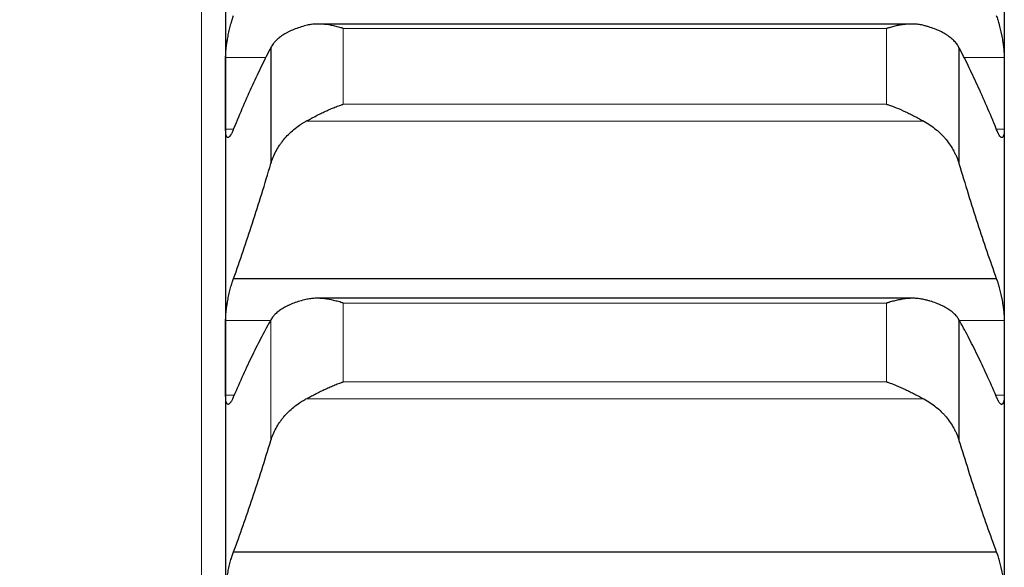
# Model space of a CAD drawing. Header units: inches. Extents: x 0 to 20790, y -12 to 14700.
# Tile 381 of 441: x 14138 to 14204, y 10708 to 10745. Entities that reach past the tile are written whole.
import ezdxf

# ---------------------------------------------------------------- set-up
doc = ezdxf.new("R2010")
doc.units = ezdxf.units.IN
doc.layers.add('1', color=7, linetype='Continuous', true_color=0xffffff)
doc.layers.add('254', color=7, linetype='Continuous', true_color=0xffffff)
doc.styles.add('latin_extended', font='simplex.shx')
doc.dimstyles.get("Standard").update_dxf_attribs({"dimtxt": 0.18, "dimasz": 0.18, "dimexe": 0.18, "dimexo": 0.0625, "dimgap": 0.09, "dimtad": 0, "dimtih": 1, "dimtoh": 1, "dimdec": 4, "dimzin": 0, "dimdsep": 46, "dimtxsty": 'Standard', "dimcen": 0.09, "dimadec": 0, "dimazin": 0, "dimtfac": 1, "dimtdec": 4, "dimtofl": 0, "dimtmove": 0, "dimatfit": 3, "dimfxl": 1, "dimtolj": 1, "dimtzin": 0, "dimarcsym": 0})

# ---------------------------------------------------------------- blocks, each defined once
blk = doc.blocks.new('_U8')
at = {"layer": '254', "color": 3, "linetype": 'Continuous', "lineweight": 13, "transparency": 16777216}
for p, q in [((13940.838, 12760.442), (13940.838, 13273.442)), ((14453.838, 10418.957), (14453.838, 13273.442)), ((14331.338, 13238.442), (14063.338, 13238.442))]:
    blk.add_line(p, q, dxfattribs=at)
at = {"layer": '254', "color": 3, "transparency": 16777216}
for points in [[(14063.338, 13258.858), (14063.338, 13218.025), (13940.838, 13238.442)], [(14331.338, 13218.025), (14331.338, 13258.858), (14453.838, 13238.442)]]:
    blk.add_solid(points, dxfattribs=at)
at = {"layer": 'Defpoints', "color": 0, "transparency": 16777216}
for p in [(13940.838, 13238.442), (13940.838, 12725.442), (14453.838, 10383.957)]:
    blk.add_point(p, dxfattribs=at)
at = {"layer": '254', "color": 2, "lineweight": 13, "transparency": 16777216, "insert": (14074.347, 13422.192), "char_height": 122.5, "attachment_point": 1, "style": 'latin_extended'}
blk.add_mtext('\\A1;513', dxfattribs=at)

msp = doc.modelspace()

# ---------------------------------------------------------------- linework, layer by layer
at = {"layer": '1', "color": 110, "linetype": 'Continuous', "lineweight": 13}
for p, q in [((14150.238, 10908.942), (14150.238, 9678.942)), ((14159.694, 10743.931), (14159.694, 10738.868)), ((14159.694, 10743.931), (14195.982, 10743.931)), ((14195.982, 10743.931), (14195.982, 10738.868)), ((14151.841, 10741.989), (14154.558, 10741.989)), ((14201.119, 10741.989), (14203.836, 10741.989)), ((14159.694, 10738.868), (14195.982, 10738.868)), ((14157.207, 10737.731), (14198.47, 10737.731)), ((14151.841, 10737.202), (14152.362, 10737.202)), ((14203.313, 10737.202), (14203.836, 10737.202)), ((14159.694, 10725.588), (14195.982, 10725.588)), ((14159.694, 10725.588), (14159.694, 10720.328)), ((14195.982, 10725.588), (14195.982, 10720.328)), ((14151.841, 10724.425), (14154.84, 10724.425)), ((14154.865, 10724.477), (14154.865, 10716.422)), ((14200.836, 10724.425), (14203.836, 10724.425)), ((14159.694, 10720.328), (14195.982, 10720.328)), ((14151.841, 10719.445), (14152.363, 10719.445)), ((14203.313, 10719.445), (14203.836, 10719.445)), ((14157.207, 10719.185), (14198.47, 10719.185))]:
    msp.add_line(p, q, dxfattribs=at)
at = {"layer": '1', "color": 2, "linetype": 'Continuous', "lineweight": 25}
for p, q in [((14151.838, 10756.542), (14151.838, 10739.595)), ((14203.838, 10756.542), (14203.838, 10739.595)), ((14197.633, 10744.223), (14158.015, 10744.223)), ((14154.865, 10742.659), (14154.865, 10734.905)), ((14200.812, 10742.659), (14200.812, 10734.905)), ((14151.838, 10739.595), (14151.838, 10721.935)), ((14203.838, 10739.595), (14203.838, 10721.935)), ((14152.376, 10727.241), (14203.301, 10727.241)), ((14197.709, 10725.909), (14157.933, 10725.909)), ((14200.812, 10724.477), (14200.812, 10716.422)), ((14151.838, 10721.935), (14151.838, 10703.59)), ((14203.838, 10721.935), (14203.838, 10703.59)), ((14152.376, 10708.984), (14203.301, 10708.984))]:
    msp.add_line(p, q, dxfattribs=at)
for points, knots in [([(14151.841, 10741.989), (14151.841, 10742.035), (14151.843, 10742.132), (14151.851, 10742.289), (14151.86, 10742.402), (14151.868, 10742.489), (14151.871, 10742.518), (14151.877, 10742.578), (14151.88, 10742.608), (14151.898, 10742.759), (14151.915, 10742.884), (14151.939, 10743.044), (14151.944, 10743.077), (14151.952, 10743.125), (14151.955, 10743.142), (14151.961, 10743.174), (14151.975, 10743.256), (14152.001, 10743.402), (14152.027, 10743.531), (14152.054, 10743.66), (14152.068, 10743.724), (14152.112, 10743.916), (14152.143, 10744.04), (14152.19, 10744.218), (14152.207, 10744.277), (14152.231, 10744.363), (14152.24, 10744.391), (14152.257, 10744.447), (14152.265, 10744.475), (14152.307, 10744.61), (14152.341, 10744.711), (14152.376, 10744.804)], [0, 0, 0, 0, 0.0625, 0.125, 0.1875, 0.1875, 0.21875, 0.21875, 0.25, 0.25, 0.375, 0.375, 0.40625, 0.40625, 0.421875, 0.421875, 0.4375, 0.5, 0.5625, 0.5625, 0.625, 0.625, 0.75, 0.75, 0.8125, 0.8125, 0.84375, 0.84375, 0.875, 0.875, 1, 1, 1, 1]), ([(14203.301, 10744.804), (14203.335, 10744.711), (14203.369, 10744.61), (14203.42, 10744.449), (14203.436, 10744.394), (14203.461, 10744.308), (14203.469, 10744.279), (14203.486, 10744.22), (14203.494, 10744.19), (14203.534, 10744.041), (14203.564, 10743.917), (14203.608, 10743.728), (14203.622, 10743.664), (14203.642, 10743.566), (14203.649, 10743.533), (14203.662, 10743.468), (14203.668, 10743.436), (14203.699, 10743.273), (14203.722, 10743.144), (14203.747, 10742.984), (14203.752, 10742.952), (14203.761, 10742.888), (14203.765, 10742.856), (14203.778, 10742.762), (14203.786, 10742.7), (14203.807, 10742.519), (14203.817, 10742.404), (14203.826, 10742.267), (14203.828, 10742.239), (14203.831, 10742.186), (14203.832, 10742.16), (14203.835, 10742.084), (14203.836, 10742.035), (14203.836, 10741.989)], [0, 0, 0, 0, 0.125, 0.125, 0.1875, 0.1875, 0.21875, 0.21875, 0.25, 0.25, 0.375, 0.375, 0.4375, 0.4375, 0.46875, 0.46875, 0.5, 0.5, 0.625, 0.625, 0.65625, 0.65625, 0.6875, 0.6875, 0.75, 0.75, 0.875, 0.875, 0.90625, 0.90625, 0.9375, 0.9375, 1, 1, 1, 1]), ([(14157.207, 10744.127), (14157.061, 10744.089), (14156.921, 10744.048), (14156.652, 10743.959), (14156.394, 10743.865), (14156.158, 10743.758), (14156.018, 10743.687), (14155.99, 10743.673), (14155.935, 10743.643), (14155.908, 10743.629), (14155.827, 10743.584), (14155.776, 10743.553), (14155.626, 10743.46), (14155.533, 10743.395), (14155.362, 10743.261), (14155.283, 10743.192), (14155.175, 10743.084), (14155.14, 10743.047), (14155.092, 10742.991), (14155.076, 10742.972), (14155.045, 10742.934), (14155.03, 10742.915), (14154.957, 10742.819), (14154.907, 10742.74), (14154.865, 10742.659)], [0, 0, 0, 0, 0.125, 0.125, 0.25, 0.375, 0.375, 0.40625, 0.40625, 0.4375, 0.4375, 0.5, 0.5, 0.625, 0.625, 0.75, 0.75, 0.8125, 0.8125, 0.84375, 0.84375, 0.875, 0.875, 1, 1, 1, 1]), ([(14159.694, 10743.931), (14159.691, 10743.932), (14159.688, 10743.933), (14159.681, 10743.935), (14159.678, 10743.936), (14159.668, 10743.939), (14159.648, 10743.945), (14159.602, 10743.959), (14159.509, 10743.987), (14159.43, 10744.009), (14159.272, 10744.052), (14159.167, 10744.078), (14158.853, 10744.146), (14158.645, 10744.18), (14158.334, 10744.211), (14158.23, 10744.218), (14158.075, 10744.223), (14158.023, 10744.223), (14157.919, 10744.222), (14157.867, 10744.221), (14157.712, 10744.213), (14157.61, 10744.203), (14157.407, 10744.173), (14157.307, 10744.153), (14157.207, 10744.127)], [0, 0, 0, 0, 0.003906, 0.003906, 0.007812, 0.007812, 0.015625, 0.03125, 0.0625, 0.125, 0.125, 0.25, 0.25, 0.5, 0.5, 0.625, 0.625, 0.6875, 0.6875, 0.75, 0.75, 0.875, 0.875, 1, 1, 1, 1]), ([(14198.47, 10744.127), (14198.37, 10744.153), (14198.27, 10744.173), (14198.069, 10744.203), (14197.967, 10744.212), (14197.764, 10744.223), (14197.661, 10744.224), (14197.454, 10744.219), (14197.35, 10744.212), (14197.14, 10744.191), (14197.036, 10744.178), (14196.826, 10744.144), (14196.721, 10744.124), (14196.511, 10744.078), (14196.405, 10744.052), (14196.247, 10744.009), (14196.168, 10743.987), (14196.075, 10743.959), (14196.029, 10743.945), (14196.009, 10743.939), (14195.996, 10743.935), (14195.989, 10743.933), (14195.982, 10743.931)], [0, 0, 0, 0, 0.125, 0.125, 0.25, 0.25, 0.375, 0.375, 0.5, 0.5, 0.625, 0.625, 0.75, 0.75, 0.875, 0.875, 0.9375, 0.96875, 0.984375, 0.992187, 0.992187, 1, 1, 1, 1]), ([(14200.812, 10742.659), (14200.77, 10742.74), (14200.719, 10742.819), (14200.605, 10742.971), (14200.476, 10743.119), (14200.318, 10743.258), (14200.189, 10743.36), (14200.144, 10743.393), (14200.074, 10743.442), (14200.05, 10743.458), (14200.001, 10743.49), (14199.977, 10743.506), (14199.852, 10743.584), (14199.64, 10743.702), (14199.405, 10743.809), (14199.158, 10743.91), (14199.029, 10743.958), (14198.859, 10744.014), (14198.825, 10744.025), (14198.755, 10744.046), (14198.65, 10744.078), (14198.543, 10744.108), (14198.47, 10744.127)], [0, 0, 0, 0, 0.125, 0.125, 0.25, 0.375, 0.375, 0.4375, 0.4375, 0.46875, 0.46875, 0.5, 0.5, 0.625, 0.75, 0.75, 0.875, 0.875, 0.90625, 0.90625, 0.9375, 1, 1, 1, 1]), ([(14157.207, 10737.731), (14157.307, 10737.785), (14157.407, 10737.84), (14157.608, 10737.949), (14157.709, 10738.002), (14157.913, 10738.109), (14158.016, 10738.161), (14158.222, 10738.264), (14158.326, 10738.314), (14158.536, 10738.413), (14158.641, 10738.461), (14158.851, 10738.552), (14158.956, 10738.596), (14159.166, 10738.681), (14159.271, 10738.721), (14159.43, 10738.778), (14159.509, 10738.806), (14159.602, 10738.837), (14159.648, 10738.853), (14159.668, 10738.859), (14159.681, 10738.863), (14159.688, 10738.865), (14159.694, 10738.868)], [0, 0, 0, 0, 0.125, 0.125, 0.25, 0.25, 0.375, 0.375, 0.5, 0.5, 0.625, 0.625, 0.75, 0.75, 0.875, 0.875, 0.9375, 0.96875, 0.984375, 0.992188, 0.992188, 1, 1, 1, 1]), ([(14195.982, 10738.868), (14195.986, 10738.867), (14195.989, 10738.865), (14195.996, 10738.863), (14195.999, 10738.862), (14196.009, 10738.859), (14196.029, 10738.853), (14196.075, 10738.837), (14196.168, 10738.806), (14196.247, 10738.778), (14196.405, 10738.721), (14196.51, 10738.681), (14196.824, 10738.555), (14197.032, 10738.464), (14197.343, 10738.318), (14197.446, 10738.268), (14197.602, 10738.191), (14197.654, 10738.165), (14197.757, 10738.112), (14197.809, 10738.085), (14197.964, 10738.004), (14198.067, 10737.95), (14198.269, 10737.84), (14198.37, 10737.785), (14198.47, 10737.731)], [0, 0, 0, 0, 0.003906, 0.003906, 0.007812, 0.007812, 0.015625, 0.03125, 0.0625, 0.125, 0.125, 0.25, 0.25, 0.5, 0.5, 0.625, 0.625, 0.6875, 0.6875, 0.75, 0.75, 0.875, 0.875, 1, 1, 1, 1]), ([(14154.865, 10734.905), (14154.907, 10735.049), (14154.957, 10735.19), (14155.072, 10735.467), (14155.201, 10735.739), (14155.359, 10736.001), (14155.488, 10736.194), (14155.533, 10736.258), (14155.603, 10736.352), (14155.627, 10736.384), (14155.675, 10736.446), (14155.7, 10736.476), (14155.825, 10736.628), (14156.036, 10736.862), (14156.271, 10737.077), (14156.519, 10737.282), (14156.648, 10737.379), (14156.818, 10737.495), (14156.852, 10737.518), (14156.921, 10737.562), (14157.026, 10737.628), (14157.134, 10737.691), (14157.207, 10737.731)], [0, 0, 0, 0, 0.125, 0.125, 0.25, 0.375, 0.375, 0.4375, 0.4375, 0.46875, 0.46875, 0.5, 0.5, 0.625, 0.75, 0.75, 0.875, 0.875, 0.90625, 0.90625, 0.9375, 1, 1, 1, 1]), ([(14198.47, 10737.731), (14198.616, 10737.651), (14198.756, 10737.565), (14199.025, 10737.382), (14199.282, 10737.189), (14199.518, 10736.973), (14199.659, 10736.832), (14199.687, 10736.804), (14199.742, 10736.746), (14199.769, 10736.717), (14199.849, 10736.628), (14199.901, 10736.569), (14200.051, 10736.387), (14200.143, 10736.262), (14200.315, 10736.006), (14200.394, 10735.876), (14200.502, 10735.675), (14200.536, 10735.607), (14200.585, 10735.504), (14200.601, 10735.469), (14200.632, 10735.4), (14200.647, 10735.365), (14200.719, 10735.19), (14200.77, 10735.049), (14200.812, 10734.905)], [0, 0, 0, 0, 0.125, 0.125, 0.25, 0.375, 0.375, 0.40625, 0.40625, 0.4375, 0.4375, 0.5, 0.5, 0.625, 0.625, 0.75, 0.75, 0.8125, 0.8125, 0.84375, 0.84375, 0.875, 0.875, 1, 1, 1, 1]), ([(14152.376, 10737.232), (14152.341, 10737.14), (14152.307, 10737.058), (14152.257, 10736.95), (14152.24, 10736.917), (14152.216, 10736.87), (14152.207, 10736.855), (14152.191, 10736.827), (14152.183, 10736.813), (14152.143, 10736.75), (14152.112, 10736.71), (14152.069, 10736.669), (14152.055, 10736.659), (14152.035, 10736.647), (14152.028, 10736.644), (14152.015, 10736.64), (14152.008, 10736.638), (14151.977, 10736.635), (14151.955, 10736.645), (14151.93, 10736.673), (14151.925, 10736.68), (14151.916, 10736.695), (14151.911, 10736.703), (14151.899, 10736.73), (14151.891, 10736.751), (14151.87, 10736.822), (14151.86, 10736.882), (14151.85, 10736.972), (14151.849, 10736.99), (14151.846, 10737.029), (14151.845, 10737.049), (14151.842, 10737.111), (14151.841, 10737.155), (14151.841, 10737.202)], [0, 0, 0, 0, 0.125, 0.125, 0.1875, 0.1875, 0.21875, 0.21875, 0.25, 0.25, 0.375, 0.375, 0.4375, 0.4375, 0.46875, 0.46875, 0.5, 0.5, 0.625, 0.625, 0.65625, 0.65625, 0.6875, 0.6875, 0.75, 0.75, 0.875, 0.875, 0.90625, 0.90625, 0.9375, 0.9375, 1, 1, 1, 1]), ([(14203.836, 10737.202), (14203.836, 10737.155), (14203.834, 10737.068), (14203.826, 10736.953), (14203.817, 10736.887), (14203.809, 10736.842), (14203.806, 10736.827), (14203.8, 10736.8), (14203.796, 10736.787), (14203.779, 10736.727), (14203.762, 10736.692), (14203.737, 10736.663), (14203.732, 10736.658), (14203.724, 10736.651), (14203.722, 10736.649), (14203.716, 10736.646), (14203.702, 10736.639), (14203.675, 10736.634), (14203.649, 10736.643), (14203.622, 10736.658), (14203.608, 10736.669), (14203.565, 10736.71), (14203.534, 10736.749), (14203.486, 10736.825), (14203.47, 10736.853), (14203.445, 10736.9), (14203.437, 10736.916), (14203.42, 10736.95), (14203.412, 10736.967), (14203.37, 10737.058), (14203.335, 10737.14), (14203.301, 10737.232)], [0, 0, 0, 0, 0.0625, 0.125, 0.1875, 0.1875, 0.21875, 0.21875, 0.25, 0.25, 0.375, 0.375, 0.40625, 0.40625, 0.421875, 0.421875, 0.4375, 0.5, 0.5625, 0.5625, 0.625, 0.625, 0.75, 0.75, 0.8125, 0.8125, 0.84375, 0.84375, 0.875, 0.875, 1, 1, 1, 1]), ([(14151.841, 10724.425), (14151.841, 10724.474), (14151.843, 10724.574), (14151.851, 10724.736), (14151.86, 10724.851), (14151.868, 10724.94), (14151.871, 10724.97), (14151.877, 10725.031), (14151.88, 10725.062), (14151.898, 10725.216), (14151.915, 10725.342), (14151.939, 10725.503), (14151.944, 10725.536), (14151.952, 10725.585), (14151.955, 10725.601), (14151.961, 10725.634), (14151.975, 10725.716), (14152.001, 10725.862), (14152.027, 10725.991), (14152.054, 10726.119), (14152.068, 10726.183), (14152.112, 10726.374), (14152.143, 10726.496), (14152.19, 10726.671), (14152.207, 10726.728), (14152.231, 10726.812), (14152.24, 10726.84), (14152.257, 10726.895), (14152.265, 10726.922), (14152.307, 10727.054), (14152.341, 10727.151), (14152.376, 10727.241)], [0, 0, 0, 0, 0.0625, 0.125, 0.1875, 0.1875, 0.21875, 0.21875, 0.25, 0.25, 0.375, 0.375, 0.40625, 0.40625, 0.421875, 0.421875, 0.4375, 0.5, 0.5625, 0.5625, 0.625, 0.625, 0.75, 0.75, 0.8125, 0.8125, 0.84375, 0.84375, 0.875, 0.875, 1, 1, 1, 1]), ([(14203.301, 10727.241), (14203.335, 10727.151), (14203.369, 10727.054), (14203.42, 10726.897), (14203.436, 10726.843), (14203.461, 10726.759), (14203.469, 10726.731), (14203.486, 10726.673), (14203.494, 10726.644), (14203.534, 10726.496), (14203.564, 10726.375), (14203.608, 10726.186), (14203.622, 10726.123), (14203.642, 10726.026), (14203.649, 10725.993), (14203.662, 10725.928), (14203.668, 10725.896), (14203.699, 10725.733), (14203.722, 10725.604), (14203.747, 10725.442), (14203.752, 10725.41), (14203.761, 10725.346), (14203.765, 10725.314), (14203.778, 10725.218), (14203.786, 10725.155), (14203.807, 10724.971), (14203.817, 10724.854), (14203.826, 10724.713), (14203.828, 10724.685), (14203.831, 10724.63), (14203.832, 10724.603), (14203.835, 10724.524), (14203.836, 10724.474), (14203.836, 10724.425)], [0, 0, 0, 0, 0.125, 0.125, 0.1875, 0.1875, 0.21875, 0.21875, 0.25, 0.25, 0.375, 0.375, 0.4375, 0.4375, 0.46875, 0.46875, 0.5, 0.5, 0.625, 0.625, 0.65625, 0.65625, 0.6875, 0.6875, 0.75, 0.75, 0.875, 0.875, 0.90625, 0.90625, 0.9375, 0.9375, 1, 1, 1, 1]), ([(14159.694, 10725.588), (14159.691, 10725.589), (14159.688, 10725.59), (14159.681, 10725.592), (14159.678, 10725.593), (14159.668, 10725.597), (14159.648, 10725.603), (14159.602, 10725.618), (14159.509, 10725.647), (14159.43, 10725.67), (14159.272, 10725.715), (14159.167, 10725.742), (14158.853, 10725.816), (14158.645, 10725.854), (14158.334, 10725.89), (14158.23, 10725.899), (14158.075, 10725.907), (14158.023, 10725.909), (14157.919, 10725.91), (14157.867, 10725.909), (14157.712, 10725.904), (14157.61, 10725.897), (14157.407, 10725.871), (14157.307, 10725.853), (14157.207, 10725.829)], [0, 0, 0, 0, 0.003906, 0.003906, 0.007813, 0.007813, 0.015625, 0.03125, 0.0625, 0.125, 0.125, 0.25, 0.25, 0.5, 0.5, 0.625, 0.625, 0.6875, 0.6875, 0.75, 0.75, 0.875, 0.875, 1, 1, 1, 1]), ([(14198.47, 10725.829), (14198.37, 10725.853), (14198.27, 10725.871), (14198.069, 10725.896), (14197.967, 10725.904), (14197.764, 10725.911), (14197.661, 10725.91), (14197.454, 10725.9), (14197.35, 10725.891), (14197.14, 10725.867), (14197.036, 10725.851), (14196.826, 10725.813), (14196.721, 10725.792), (14196.511, 10725.742), (14196.405, 10725.715), (14196.247, 10725.67), (14196.168, 10725.647), (14196.075, 10725.618), (14196.029, 10725.603), (14196.009, 10725.597), (14195.996, 10725.592), (14195.989, 10725.59), (14195.982, 10725.588)], [0, 0, 0, 0, 0.125, 0.125, 0.25, 0.25, 0.375, 0.375, 0.5, 0.5, 0.625, 0.625, 0.75, 0.75, 0.875, 0.875, 0.9375, 0.96875, 0.984375, 0.992188, 0.992188, 1, 1, 1, 1]), ([(14157.207, 10725.829), (14157.061, 10725.795), (14156.921, 10725.757), (14156.652, 10725.676), (14156.394, 10725.589), (14156.158, 10725.491), (14156.018, 10725.426), (14155.99, 10725.413), (14155.935, 10725.386), (14155.908, 10725.372), (14155.827, 10725.331), (14155.776, 10725.303), (14155.626, 10725.217), (14155.533, 10725.157), (14155.362, 10725.034), (14155.283, 10724.969), (14155.175, 10724.87), (14155.14, 10724.836), (14155.092, 10724.784), (14155.076, 10724.767), (14155.045, 10724.732), (14155.03, 10724.714), (14154.957, 10724.625), (14154.907, 10724.552), (14154.865, 10724.477)], [0, 0, 0, 0, 0.125, 0.125, 0.25, 0.375, 0.375, 0.40625, 0.40625, 0.4375, 0.4375, 0.5, 0.5, 0.625, 0.625, 0.75, 0.75, 0.8125, 0.8125, 0.84375, 0.84375, 0.875, 0.875, 1, 1, 1, 1]), ([(14200.812, 10724.477), (14200.77, 10724.552), (14200.719, 10724.624), (14200.605, 10724.766), (14200.476, 10724.902), (14200.318, 10725.031), (14200.189, 10725.125), (14200.144, 10725.155), (14200.074, 10725.2), (14200.05, 10725.215), (14200.001, 10725.245), (14199.977, 10725.259), (14199.852, 10725.331), (14199.64, 10725.44), (14199.405, 10725.538), (14199.158, 10725.631), (14199.029, 10725.675), (14198.859, 10725.726), (14198.825, 10725.736), (14198.755, 10725.756), (14198.65, 10725.785), (14198.543, 10725.812), (14198.47, 10725.829)], [0, 0, 0, 0, 0.125, 0.125, 0.25, 0.375, 0.375, 0.4375, 0.4375, 0.46875, 0.46875, 0.5, 0.5, 0.625, 0.75, 0.75, 0.875, 0.875, 0.90625, 0.90625, 0.9375, 1, 1, 1, 1]), ([(14157.207, 10719.185), (14157.307, 10719.239), (14157.407, 10719.292), (14157.608, 10719.4), (14157.709, 10719.453), (14157.913, 10719.559), (14158.016, 10719.611), (14158.222, 10719.714), (14158.326, 10719.765), (14158.536, 10719.864), (14158.641, 10719.912), (14158.851, 10720.005), (14158.956, 10720.05), (14159.166, 10720.136), (14159.271, 10720.177), (14159.43, 10720.236), (14159.509, 10720.265), (14159.602, 10720.297), (14159.648, 10720.313), (14159.668, 10720.32), (14159.681, 10720.324), (14159.688, 10720.326), (14159.694, 10720.328)], [0, 0, 0, 0, 0.125, 0.125, 0.25, 0.25, 0.375, 0.375, 0.5, 0.5, 0.625, 0.625, 0.75, 0.75, 0.875, 0.875, 0.9375, 0.96875, 0.984375, 0.992188, 0.992188, 1, 1, 1, 1]), ([(14195.982, 10720.328), (14195.986, 10720.327), (14195.989, 10720.326), (14195.996, 10720.324), (14195.999, 10720.323), (14196.009, 10720.32), (14196.029, 10720.313), (14196.075, 10720.297), (14196.168, 10720.265), (14196.247, 10720.236), (14196.405, 10720.177), (14196.51, 10720.136), (14196.824, 10720.008), (14197.032, 10719.915), (14197.343, 10719.768), (14197.446, 10719.718), (14197.602, 10719.641), (14197.654, 10719.614), (14197.757, 10719.562), (14197.809, 10719.535), (14197.964, 10719.455), (14198.067, 10719.401), (14198.269, 10719.293), (14198.37, 10719.239), (14198.47, 10719.185)], [0, 0, 0, 0, 0.003906, 0.003906, 0.007812, 0.007812, 0.015625, 0.03125, 0.0625, 0.125, 0.125, 0.25, 0.25, 0.5, 0.5, 0.625, 0.625, 0.6875, 0.6875, 0.75, 0.75, 0.875, 0.875, 1, 1, 1, 1]), ([(14152.376, 10719.362), (14152.341, 10719.274), (14152.307, 10719.197), (14152.257, 10719.095), (14152.24, 10719.064), (14152.216, 10719.021), (14152.207, 10719.007), (14152.191, 10718.981), (14152.183, 10718.968), (14152.143, 10718.911), (14152.112, 10718.876), (14152.069, 10718.843), (14152.055, 10718.835), (14152.035, 10718.827), (14152.028, 10718.825), (14152.015, 10718.823), (14152.008, 10718.823), (14151.977, 10718.827), (14151.955, 10718.842), (14151.93, 10718.877), (14151.925, 10718.884), (14151.916, 10718.902), (14151.911, 10718.911), (14151.899, 10718.942), (14151.891, 10718.965), (14151.87, 10719.044), (14151.86, 10719.108), (14151.85, 10719.204), (14151.849, 10719.224), (14151.846, 10719.264), (14151.845, 10719.286), (14151.842, 10719.351), (14151.841, 10719.397), (14151.841, 10719.445)], [0, 0, 0, 0, 0.125, 0.125, 0.1875, 0.1875, 0.21875, 0.21875, 0.25, 0.25, 0.375, 0.375, 0.4375, 0.4375, 0.46875, 0.46875, 0.5, 0.5, 0.625, 0.625, 0.65625, 0.65625, 0.6875, 0.6875, 0.75, 0.75, 0.875, 0.875, 0.90625, 0.90625, 0.9375, 0.9375, 1, 1, 1, 1]), ([(14203.836, 10719.445), (14203.836, 10719.397), (14203.834, 10719.305), (14203.826, 10719.184), (14203.817, 10719.114), (14203.809, 10719.065), (14203.806, 10719.049), (14203.8, 10719.019), (14203.796, 10719.005), (14203.779, 10718.939), (14203.762, 10718.899), (14203.737, 10718.863), (14203.732, 10718.857), (14203.724, 10718.849), (14203.722, 10718.846), (14203.716, 10718.842), (14203.702, 10718.831), (14203.675, 10718.821), (14203.649, 10718.824), (14203.622, 10718.834), (14203.608, 10718.842), (14203.565, 10718.876), (14203.534, 10718.91), (14203.486, 10718.979), (14203.47, 10719.005), (14203.445, 10719.048), (14203.437, 10719.063), (14203.42, 10719.095), (14203.412, 10719.111), (14203.37, 10719.196), (14203.335, 10719.274), (14203.301, 10719.362)], [0, 0, 0, 0, 0.0625, 0.125, 0.1875, 0.1875, 0.21875, 0.21875, 0.25, 0.25, 0.375, 0.375, 0.40625, 0.40625, 0.421875, 0.421875, 0.4375, 0.5, 0.5625, 0.5625, 0.625, 0.625, 0.75, 0.75, 0.8125, 0.8125, 0.84375, 0.84375, 0.875, 0.875, 1, 1, 1, 1]), ([(14154.865, 10716.422), (14154.907, 10716.562), (14154.957, 10716.699), (14155.072, 10716.97), (14155.201, 10717.236), (14155.359, 10717.492), (14155.488, 10717.681), (14155.533, 10717.743), (14155.603, 10717.836), (14155.627, 10717.866), (14155.675, 10717.927), (14155.7, 10717.957), (14155.825, 10718.106), (14156.036, 10718.334), (14156.271, 10718.545), (14156.519, 10718.745), (14156.648, 10718.841), (14156.818, 10718.954), (14156.852, 10718.976), (14156.921, 10719.02), (14157.026, 10719.085), (14157.134, 10719.146), (14157.207, 10719.185)], [0, 0, 0, 0, 0.125, 0.125, 0.25, 0.375, 0.375, 0.4375, 0.4375, 0.46875, 0.46875, 0.5, 0.5, 0.625, 0.75, 0.75, 0.875, 0.875, 0.90625, 0.90625, 0.9375, 1, 1, 1, 1]), ([(14198.47, 10719.185), (14198.616, 10719.107), (14198.756, 10719.023), (14199.025, 10718.844), (14199.282, 10718.654), (14199.518, 10718.443), (14199.659, 10718.305), (14199.687, 10718.278), (14199.742, 10718.221), (14199.769, 10718.192), (14199.849, 10718.106), (14199.901, 10718.047), (14200.051, 10717.869), (14200.143, 10717.747), (14200.315, 10717.497), (14200.394, 10717.37), (14200.502, 10717.173), (14200.536, 10717.107), (14200.585, 10717.006), (14200.601, 10716.973), (14200.632, 10716.905), (14200.647, 10716.871), (14200.719, 10716.7), (14200.77, 10716.562), (14200.812, 10716.422)], [0, 0, 0, 0, 0.125, 0.125, 0.25, 0.375, 0.375, 0.40625, 0.40625, 0.4375, 0.4375, 0.5, 0.5, 0.625, 0.625, 0.75, 0.75, 0.8125, 0.8125, 0.84375, 0.84375, 0.875, 0.875, 1, 1, 1, 1]), ([(14151.841, 10706.173), (14151.841, 10706.223), (14151.843, 10706.327), (14151.851, 10706.493), (14151.86, 10706.611), (14151.868, 10706.701), (14151.871, 10706.732), (14151.877, 10706.794), (14151.88, 10706.825), (14151.898, 10706.981), (14151.915, 10707.108), (14151.939, 10707.271), (14151.944, 10707.304), (14151.952, 10707.353), (14151.955, 10707.369), (14151.961, 10707.402), (14151.975, 10707.484), (14152.001, 10707.63), (14152.027, 10707.759), (14152.054, 10707.886), (14152.068, 10707.95), (14152.112, 10708.138), (14152.143, 10708.259), (14152.19, 10708.431), (14152.207, 10708.487), (14152.231, 10708.569), (14152.24, 10708.596), (14152.257, 10708.649), (14152.265, 10708.676), (14152.307, 10708.804), (14152.341, 10708.898), (14152.376, 10708.984)], [0, 0, 0, 0, 0.0625, 0.125, 0.1875, 0.1875, 0.21875, 0.21875, 0.25, 0.25, 0.375, 0.375, 0.40625, 0.40625, 0.421875, 0.421875, 0.4375, 0.5, 0.5625, 0.5625, 0.625, 0.625, 0.75, 0.75, 0.8125, 0.8125, 0.84375, 0.84375, 0.875, 0.875, 1, 1, 1, 1]), ([(14203.301, 10708.984), (14203.335, 10708.898), (14203.369, 10708.804), (14203.42, 10708.652), (14203.436, 10708.599), (14203.461, 10708.517), (14203.469, 10708.489), (14203.486, 10708.433), (14203.494, 10708.404), (14203.534, 10708.259), (14203.564, 10708.139), (14203.608, 10707.953), (14203.622, 10707.89), (14203.642, 10707.793), (14203.649, 10707.761), (14203.662, 10707.696), (14203.668, 10707.664), (14203.699, 10707.502), (14203.722, 10707.372), (14203.747, 10707.21), (14203.752, 10707.177), (14203.761, 10707.112), (14203.765, 10707.08), (14203.778, 10706.983), (14203.786, 10706.92), (14203.807, 10706.733), (14203.817, 10706.613), (14203.826, 10706.469), (14203.828, 10706.44), (14203.831, 10706.384), (14203.832, 10706.357), (14203.835, 10706.275), (14203.836, 10706.223), (14203.836, 10706.173)], [0, 0, 0, 0, 0.125, 0.125, 0.1875, 0.1875, 0.21875, 0.21875, 0.25, 0.25, 0.375, 0.375, 0.4375, 0.4375, 0.46875, 0.46875, 0.5, 0.5, 0.625, 0.625, 0.65625, 0.65625, 0.6875, 0.6875, 0.75, 0.75, 0.875, 0.875, 0.90625, 0.90625, 0.9375, 0.9375, 1, 1, 1, 1])]:
    msp.add_open_spline(points, degree=3, knots=knots, dxfattribs=at)
for points in [[(14154.865, 10742.659), (14154.661, 10742.272), (14154.251, 10741.465), (14153.632, 10740.156), (14153.007, 10738.751), (14152.587, 10737.749), (14152.376, 10737.232)], [(14203.301, 10737.232), (14203.09, 10737.749), (14202.67, 10738.751), (14202.045, 10740.156), (14201.426, 10741.465), (14201.016, 10742.272), (14200.812, 10742.659)], [(14151.838, 10739.595), (14151.838, 10740.393), (14151.839, 10741.191), (14151.841, 10741.989)], [(14203.836, 10741.989), (14203.838, 10741.191), (14203.838, 10740.393), (14203.838, 10739.595)], [(14151.841, 10737.202), (14151.839, 10738), (14151.838, 10738.797), (14151.838, 10739.595)], [(14203.838, 10739.595), (14203.838, 10738.797), (14203.838, 10738), (14203.836, 10737.202)], [(14152.376, 10727.241), (14152.587, 10727.832), (14153.007, 10729.039), (14153.632, 10730.919), (14154.251, 10732.871), (14154.661, 10734.219), (14154.865, 10734.905)], [(14200.812, 10734.905), (14201.016, 10734.219), (14201.426, 10732.871), (14202.045, 10730.919), (14202.67, 10729.039), (14203.09, 10727.832), (14203.301, 10727.241)], [(14151.838, 10721.935), (14151.838, 10722.765), (14151.839, 10723.595), (14151.841, 10724.425)], [(14154.865, 10724.477), (14154.661, 10724.117), (14154.251, 10723.365), (14153.632, 10722.136), (14153.007, 10720.808), (14152.587, 10719.855), (14152.376, 10719.362)], [(14203.301, 10719.362), (14203.09, 10719.855), (14202.67, 10720.808), (14202.045, 10722.136), (14201.426, 10723.365), (14201.016, 10724.117), (14200.812, 10724.477)], [(14203.836, 10724.425), (14203.838, 10723.595), (14203.838, 10722.765), (14203.838, 10721.935)], [(14151.841, 10719.445), (14151.839, 10720.275), (14151.838, 10721.105), (14151.838, 10721.935)], [(14203.838, 10721.935), (14203.838, 10721.105), (14203.838, 10720.275), (14203.836, 10719.445)], [(14152.376, 10708.984), (14152.587, 10709.554), (14153.007, 10710.719), (14153.632, 10712.541), (14154.251, 10714.437), (14154.661, 10715.752), (14154.865, 10716.422)], [(14200.812, 10716.422), (14201.016, 10715.752), (14201.426, 10714.437), (14202.045, 10712.541), (14202.67, 10710.719), (14203.09, 10709.554), (14203.301, 10708.984)]]:
    msp.add_open_spline(points, degree=3, dxfattribs=at)

# ---------------------------------------------------------------- dimensions: what is measured, and where the dimension line sits
at = {"layer": '254', "color": 2, "linetype": 'Continuous', "lineweight": 13}
dim = msp.add_linear_dim(base=(13940.838, 13238.442), p1=(14453.838, 10383.957), p2=(13940.838, 12725.442), dimstyle='Standard', override={"dimscale": 35, "dimtxt": 3.5, "dimasz": 3.5, "dimexe": 1, "dimexo": 1, "dimgap": 1.75, "dimtad": 1, "dimtih": 1, "dimtoh": 0, "dimdec": 2, "dimlfac": 1, "dimzin": 8, "dimdsep": 46, "dimlunit": 2, "dimtxsty": 'latin_extended', "dimsah": 1, "dimse1": 0, "dimse2": 0, "dimsd1": 0, "dimsd2": 0, "dimclrd": 3, "dimclre": 3, "dimclrt": 2, "dimtol": 0, "dimtm": -0.1, "dimtfac": 0.714286, "dimtdec": 3, "dimtofl": 1, "dimtmove": 0, "dimtzin": 8, "dimlwd": 13, "dimlwe": 13}, dxfattribs=at)
dim.commit()
dim.dimension.update_dxf_attribs({"geometry": '_U8', "text_midpoint": (14220.18, 13238.442), "dimtype": 160})

doc.saveas('drawing.dxf')
